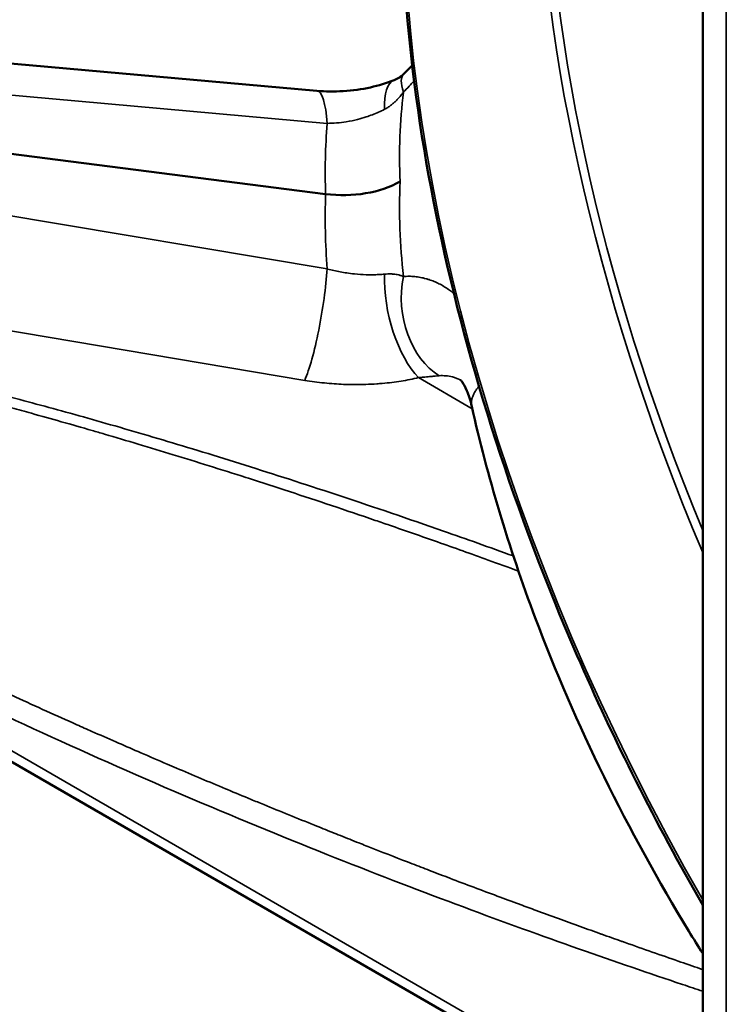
# Model space of a CAD drawing. Header units: millimetres. Extents: x 50 to 3176, y 50 to 2109.
# Tile 462 of 656: x 1718 to 1736, y 431 to 456. Entities that reach past the tile are written whole.
import ezdxf

# ---------------------------------------------------------------- set-up
doc = ezdxf.new("R2010")
doc.units = ezdxf.units.MM
doc.header["$LTSCALE"] = 10
doc.layers.add('Visible (ISO)', color=7, linetype='Continuous', lineweight=50)
doc.layers.add('Visible Narrow (ISO)', color=7, linetype='Continuous', lineweight=35)

msp = doc.modelspace()

# ---------------------------------------------------------------- linework, layer by layer
at = {"layer": 'Visible (ISO)'}
for p, q in [((1735.0363, 532.2399), (1735.0363, 401.6005)), ((1711.1936, 455.1565), (1725.4556, 453.8805)), ((1711.4535, 453.1323), (1725.6716, 451.3163)), ((1735.0363, 427.3123), (1701.7905, 446.5068))]:
    msp.add_line(p, q, dxfattribs=at)
msp.add_ellipse((1726.1054, 452.4445), major_axis=(-2.0009, -0.0015), ratio=0.5774465, start_param=1.3518213, end_param=2.3552253, dxfattribs=at)
for points, knots in [([(1735.0363, 433.6634), (1733.8766, 435.6815), (1732.8292, 437.7635), (1730.3811, 443.3972), (1729.2186, 446.9953), (1727.7505, 453.9757), (1727.4454, 457.3568), (1727.7266, 463.5609), (1728.3129, 466.3829), (1730.3222, 471.1756), (1731.7434, 473.1476), (1733.9953, 474.9883), (1734.504, 475.3442), (1735.0363, 475.6596)], [3.930544, 3.930544, 3.930544, 3.930544, 4.1221862, 4.1221862, 4.442713, 4.442713, 4.7633433, 4.7633433, 5.0840266, 5.0840266, 5.4039111, 5.4039111, 5.4912701, 5.4912701, 5.4912701, 5.4912701]), ([(1727.3699, 454.1422), (1727.4226, 454.163), (1727.4631, 454.1844), (1727.5415, 454.238), (1727.5797, 454.2691), (1727.6203, 454.308)], [0, 0, 0, 0, 0.02677515, 0.02677515, 0.048761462, 0.048761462, 0.048761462, 0.048761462]), ([(1725.4556, 453.8805), (1725.6662, 453.8617), (1725.8902, 453.859), (1726.3381, 453.887), (1726.5675, 453.919), (1726.9918, 454.0116), (1727.1926, 454.0724), (1727.3699, 454.1422)], [0, 0, 0, 0, 0.06646926, 0.06646926, 0.13468623, 0.13468623, 0.20072765, 0.20072765, 0.20072765, 0.20072765]), ([(1729.3017, 446.0423), (1729.2674, 446.1974), (1729.2234, 446.3318), (1729.1385, 446.5315), (1729.0967, 446.6018), (1729.04, 446.6813), (1729.0232, 446.6959), (1729.0232, 446.6959)], [0, 0, 0, 0, 0.06172124, 0.06172124, 0.12055352, 0.12055352, 0.1747431, 0.1747431, 0.1747431, 0.1747431]), ([(1735.0363, 432.4601), (1734.9206, 432.6439), (1734.8062, 432.8284), (1733.1738, 435.5012), (1731.8691, 438.1595), (1730.2189, 442.5488), (1729.6862, 444.3184), (1729.3018, 446.0436)], [4.1359617, 4.1359617, 4.1359617, 4.1359617, 4.2010113, 4.2010113, 5.0755716, 5.0755716, 5.6594332, 5.6594332, 5.6594332, 5.6594332])]:
    msp.add_open_spline(points, degree=3, knots=knots, dxfattribs=at)
msp.add_open_spline([(1727.6197, 454.3074), (1727.6867, 454.3722), (1727.7543, 454.4414), (1727.8213, 454.514)], degree=3, dxfattribs=at)
at = {"layer": 'Visible Narrow (ISO)'}
for p, q in [((1735.6221, 533.0564), (1735.6221, 402.417)), ((1711.442, 454.3486), (1725.7091, 453.0722)), ((1725.7091, 449.4595), (1711.442, 451.8559)), ((1710.9012, 449.0858), (1725.1542, 446.6918)), ((1729.3142, 445.9879), (1727.9791, 446.7588)), ((1702.2288, 446.5239), (1735.0363, 427.5825))]:
    msp.add_line(p, q, dxfattribs=at)
for centre, major_axis, ratio, start_param, end_param in [((1753.4058, 444.1196), (-18.25, 31.6099), 0.5773503, 0.0065708, 1.5642255), ((1756.7292, 446.0383), (-18.25, 31.6099), 0.5773503, 0.2128162, 1.3579801), ((1756.8353, 446.0996), (-18.175, 31.48), 0.5773503, 0.2269903, 1.343806), ((1729.0089, 452.8687), (-1.3892, 1.4388), 0.3067457, 0.0000543, 0.5723358), ((1728.1023, 452.2811), (-0.7321, 1.8612), 0.3416461, 0.0004678, 0.784171), ((1725.2774, 451.8885), (0.1782, 1.992), 0.2045336, 5.3668783, 6.2831853), ((1749.8129, 449.6643), (-21.6833, 6.696), 0.7807892, 0.1447955, 0.2685716), ((1749.9534, 448.6), (-23.3713, 8.524), 0.7765869, 0.214145, 0.3031871), ((1749.8129, 448.735), (-21.4647, 7.3669), 0.8230988, 0.2433509, 0.3671269), ((1749.9534, 447.81), (-23.0694, 9.3104), 0.8168854, 0.2912802, 0.3803223), ((1725.2774, 448.3897), (0.3313, 1.9724), 0.1504147, 3.7012238, 5.3107036), ((1728.1023, 448.4567), (-0.4615, 1.946), 0.4382376, 1.0057235, 2.5180818), ((1729.0089, 448.6237), (-0.2, 1.99), 0.7255538, 1.1683987, 2.6440629)]:
    msp.add_ellipse(centre, major_axis=major_axis, ratio=ratio, start_param=start_param, end_param=end_param, dxfattribs=at)
for points, knots in [([(1727.6021, 453.8474), (1727.6501, 453.8943), (1727.6978, 453.9426), (1727.7453, 453.9923), (1727.7865, 454.0356), (1727.8277, 454.08), (1727.8687, 454.1256)], [0, 0, 0, 0, 0.05, 0.05, 0.05, 0.09348276, 0.09348276, 0.09348276, 0.09348276]), ([(1727.1349, 453.4221), (1727.1623, 453.4358), (1727.1897, 453.4513), (1727.2427, 453.485), (1727.2682, 453.5028), (1727.3154, 453.5387), (1727.3371, 453.5564), (1727.3797, 453.5935), (1727.4006, 453.6129), (1727.4316, 453.6436), (1727.4419, 453.6541), (1727.4823, 453.6967), (1727.5121, 453.7309), (1727.5618, 453.7929), (1727.582, 453.8196), (1727.6021, 453.8474)], [0, 0, 0, 0, 0.17302782, 0.17302782, 0.33333333, 0.33333333, 0.46888967, 0.46888967, 0.60107796, 0.60107796, 0.66666667, 0.66666667, 0.86250335, 0.86250335, 1, 1, 1, 1]), ([(1725.7091, 453.0722), (1725.8636, 453.0737), (1726.0252, 453.0865), (1726.1861, 453.1125), (1726.2803, 453.1277), (1726.3741, 453.1473), (1726.4671, 453.171), (1726.5385, 453.1892), (1726.6095, 453.2099), (1726.6795, 453.2327), (1726.7309, 453.2495), (1726.7818, 453.2675), (1726.832, 453.2867), (1726.8844, 453.3067), (1726.9361, 453.328), (1726.9867, 453.3506), (1727.0372, 453.3732), (1727.0867, 453.3971), (1727.1349, 453.4221)], [0, 0, 0, 0, 0.3276835, 0.3276835, 0.3276835, 0.5193451, 0.5193451, 0.5193451, 0.6666667, 0.6666667, 0.6666667, 0.7745959, 0.7745959, 0.7745959, 0.8872979, 0.8872979, 0.8872979, 1, 1, 1, 1]), ([(1727.1349, 449.3279), (1727.0886, 449.3237), (1727.0411, 449.3202), (1726.9926, 449.3176), (1726.9421, 449.3149), (1726.8906, 449.3132), (1726.8383, 449.3126), (1726.786, 449.312), (1726.733, 449.3125), (1726.6794, 449.3142), (1726.585, 449.3172), (1726.489, 449.3239), (1726.3923, 449.3339), (1726.3266, 449.3408), (1726.2606, 449.3492), (1726.1945, 449.359), (1726.1418, 449.3668), (1726.0891, 449.3755), (1726.0366, 449.3852), (1725.984, 449.3949), (1725.9315, 449.4056), (1725.8795, 449.4173), (1725.8272, 449.429), (1725.7754, 449.4417), (1725.7243, 449.4554), (1725.7193, 449.4567), (1725.7142, 449.4581), (1725.7091, 449.4595)], [0, 0, 0, 0, 0.10828052, 0.10828052, 0.10828052, 0.22080693, 0.22080693, 0.22080693, 0.33333333, 0.33333333, 0.33333333, 0.53189133, 0.53189133, 0.53189133, 0.66666667, 0.66666667, 0.66666667, 0.77383347, 0.77383347, 0.77383347, 0.88123366, 0.88123366, 0.88123366, 0.98928168, 0.98928168, 0.98928168, 1, 1, 1, 1]), ([(1727.6021, 449.2695), (1727.5755, 449.2807), (1727.5486, 449.2904), (1727.4986, 449.3054), (1727.4758, 449.3112), (1727.4331, 449.3199), (1727.4133, 449.3232), (1727.3729, 449.3285), (1727.3522, 449.3305), (1727.319, 449.3328), (1727.3065, 449.3334), (1727.2671, 449.3348), (1727.2404, 449.3348), (1727.1874, 449.3329), (1727.1612, 449.3309), (1727.1349, 449.3279)], [0, 0, 0, 0, 0.18323004, 0.18323004, 0.33333333, 0.33333333, 0.45929582, 0.45929582, 0.58835263, 0.58835263, 0.66666667, 0.66666667, 0.8342398, 0.8342398, 1, 1, 1, 1]), ([(1728.8599, 448.8409), (1728.8314, 448.8655), (1728.8025, 448.8892), (1728.7731, 448.9117), (1728.7564, 448.9245), (1728.7395, 448.9369), (1728.7225, 448.949), (1728.6842, 448.9763), (1728.6452, 449.0018), (1728.6056, 449.0256), (1728.5661, 449.0493), (1728.5261, 449.0713), (1728.4857, 449.0915), (1728.4453, 449.1117), (1728.4045, 449.1301), (1728.3636, 449.1469), (1728.3224, 449.1637), (1728.2811, 449.1788), (1728.2399, 449.1923), (1728.2151, 449.2004), (1728.1903, 449.2078), (1728.1656, 449.2148), (1728.1184, 449.228), (1728.0715, 449.239), (1728.0247, 449.2479), (1727.9786, 449.2566), (1727.9327, 449.2632), (1727.8867, 449.2678), (1727.8395, 449.2724), (1727.7923, 449.275), (1727.7449, 449.2753), (1727.6975, 449.2756), (1727.6499, 449.2737), (1727.6021, 449.2695)], [0.5467255, 0.5467255, 0.5467255, 0.5467255, 0.58069993, 0.58069993, 0.58069993, 0.6, 0.6, 0.6, 0.64349336, 0.64349336, 0.64349336, 0.68683978, 0.68683978, 0.68683978, 0.73020221, 0.73020221, 0.73020221, 0.77380113, 0.77380113, 0.77380113, 0.8, 0.8, 0.8, 0.85, 0.85, 0.85, 0.89913758, 0.89913758, 0.89913758, 0.94956879, 0.94956879, 0.94956879, 1, 1, 1, 1]), ([(1730.3346, 442.3309), (1729.7353, 442.5479), (1728.247, 443.0768), (1726.0402, 443.8272), (1723.7712, 444.5601), (1721.7158, 445.1904), (1719.8515, 445.7323), (1718.1564, 446.1975), (1716.6139, 446.5951), (1715.2105, 446.932), (1713.934, 447.2146), (1712.777, 447.4483), (1711.7283, 447.6386), (1710.7758, 447.7904), (1709.9157, 447.9066), (1709.1407, 447.9906), (1708.4475, 448.0447), (1707.8305, 448.0715), (1707.2821, 448.0731), (1706.8014, 448.0513), (1706.3872, 448.0083), (1706.0387, 447.9476), (1705.7526, 447.8731), (1705.5221, 447.7886), (1705.3355, 447.6952), (1705.1834, 447.5912), (1705.0641, 447.4739), (1704.9731, 447.3403), (1704.9133, 447.1846), (1704.8917, 447.0024), (1704.9171, 446.7914), (1704.997, 446.5518), (1705.1366, 446.2849), (1705.3416, 445.9883), (1705.6163, 445.6616), (1705.9653, 445.304), (1706.3945, 444.9136), (1706.9104, 444.4883), (1707.5218, 444.025), (1708.2382, 443.5209), (1709.0687, 442.9741), (1709.7086, 442.5777), (1710.0502, 442.3722)], [0.0332619, 0.0332619, 0.0332619, 0.0332619, 0.04878049, 0.07317073, 0.09756098, 0.12195122, 0.14634146, 0.17073171, 0.19512195, 0.2195122, 0.24390244, 0.26829268, 0.29268293, 0.31707317, 0.34146341, 0.36585366, 0.3902439, 0.41463415, 0.43902439, 0.46341463, 0.48780488, 0.51219512, 0.53658537, 0.56097561, 0.58536585, 0.6097561, 0.63414634, 0.65853659, 0.68292683, 0.70731707, 0.73170732, 0.75609756, 0.7804878, 0.80487805, 0.82926829, 0.85365854, 0.87804878, 0.90243902, 0.92682927, 0.95121951, 0.97560976, 1, 1, 1, 1]), ([(1705.3835, 447.5537), (1705.3836, 447.5537), (1705.3836, 447.5537), (1705.3843, 447.5543), (1705.3849, 447.5548), (1705.3861, 447.556), (1705.3867, 447.5567), (1705.3879, 447.5581), (1705.3886, 447.5589), (1705.3903, 447.5607), (1705.3913, 447.5618), (1705.3936, 447.564), (1705.3949, 447.5652), (1705.3981, 447.5679), (1705.4, 447.5695), (1705.4038, 447.5721), (1705.4055, 447.5732), (1705.4089, 447.5752), (1705.4106, 447.576), (1705.414, 447.5777), (1705.4157, 447.5785), (1705.419, 447.5801), (1705.4207, 447.5809), (1705.423, 447.5822), (1705.4239, 447.5827), (1705.4273, 447.585), (1705.4298, 447.5869), (1705.4348, 447.5905), (1705.4373, 447.5923), (1705.4423, 447.5958), (1705.4448, 447.5975), (1705.45, 447.6008), (1705.4527, 447.6025), (1705.4582, 447.6057), (1705.461, 447.6073), (1705.4666, 447.6105), (1705.4694, 447.6121), (1705.4766, 447.6165), (1705.4811, 447.6192), (1705.4902, 447.6247), (1705.4948, 447.6274), (1705.5041, 447.6327), (1705.5088, 447.6353), (1705.5167, 447.6396), (1705.5198, 447.6413), (1705.531, 447.6474), (1705.539, 447.6517), (1705.5551, 447.6603), (1705.5632, 447.6645), (1705.5797, 447.6729), (1705.5881, 447.677), (1705.6053, 447.685), (1705.6141, 447.689), (1705.6321, 447.6967), (1705.6412, 447.7005), (1705.6598, 447.7081), (1705.6692, 447.7118), (1705.6822, 447.7169), (1705.6858, 447.7183), (1705.7075, 447.7268), (1705.7258, 447.7337), (1705.7632, 447.7473), (1705.7822, 447.7539), (1705.8212, 447.7667), (1705.8411, 447.7729), (1705.882, 447.7851), (1705.903, 447.7909), (1705.9459, 447.8023), (1705.9678, 447.8078), (1706.0126, 447.8184), (1706.0355, 447.8235), (1706.0664, 447.8303), (1706.0744, 447.832), (1706.1211, 447.8418), (1706.1602, 447.8494), (1706.2407, 447.8637), (1706.282, 447.8703), (1706.3673, 447.8828), (1706.4115, 447.8885), (1706.479, 447.8965), (1706.5022, 447.8991), (1706.6028, 447.9096), (1706.6813, 447.9163), (1706.8376, 447.9267), (1706.9154, 447.9307), (1707.082, 447.9367), (1707.1709, 447.9386), (1707.3452, 447.9399), (1707.4305, 447.9394), (1707.6028, 447.9366), (1707.6897, 447.9342), (1707.8378, 447.9288), (1707.899, 447.9262), (1708.0537, 447.9186), (1708.1473, 447.9131), (1708.3361, 447.9006), (1708.4314, 447.8936), (1708.6243, 447.8779), (1708.722, 447.8692), (1708.8587, 447.8561), (1708.8978, 447.8523), (1709.0473, 447.8373), (1709.1576, 447.8254), (1709.3812, 447.7999), (1709.4945, 447.7862), (1709.7089, 447.7591), (1709.8099, 447.7458), (1710.0372, 447.7148), (1710.1633, 447.6968), (1710.4185, 447.659), (1710.5476, 447.6392), (1710.7438, 447.6081), (1710.8112, 447.5972), (1711.0247, 447.5623), (1711.1707, 447.5376), (1711.4665, 447.486), (1711.6163, 447.4591), (1711.918, 447.4036), (1712.0698, 447.3749), (1712.3767, 447.3155), (1712.5317, 447.2849), (1712.7215, 447.2465), (1712.7565, 447.2394), (1712.97, 447.1959), (1713.1481, 447.1587), (1713.5068, 447.0822), (1713.6874, 447.0429), (1714.053, 446.9619), (1714.238, 446.9201), (1714.5069, 446.8583), (1714.5912, 446.8387), (1714.8767, 446.772), (1715.0775, 446.7243), (1715.3959, 446.6473), (1715.5138, 446.6185), (1715.8308, 446.5404), (1716.0296, 446.4907), (1716.3296, 446.4146), (1716.4312, 446.3887), (1716.7534, 446.3059), (1716.9737, 446.2484), (1717.4213, 446.1301), (1717.6484, 446.0692), (1718.0393, 445.9631), (1718.2032, 445.9182), (1718.6147, 445.8045), (1718.862, 445.7353), (1719.3639, 445.5932), (1719.6184, 445.5203), (1719.9752, 445.4168), (1720.078, 445.3869), (1720.461, 445.2749), (1720.7406, 445.1921), (1721.3102, 445.0215), (1721.6, 444.9337), (1722.1857, 444.7542), (1722.4816, 444.6626), (1723.0828, 444.4743), (1723.3881, 444.3777), (1723.7131, 444.2737), (1723.7335, 444.2672), (1724.0944, 444.1516), (1724.4341, 444.0415), (1725.1219, 443.8162), (1725.47, 443.7009), (1726.1812, 443.4627), (1726.5442, 443.3397), (1727.0245, 443.1753), (1727.1428, 443.1347), (1727.6575, 442.9572), (1728.0529, 442.8192), (1728.8675, 442.5318), (1729.2866, 442.3821), (1729.9571, 442.1397), (1730.2094, 442.0479), (1730.4613, 441.9555)], [0, 0, 0, 0, 0.0000039, 0.0000039, 0.00014582, 0.00014582, 0.00030866, 0.00030866, 0.00051559, 0.00051559, 0.00078525, 0.00078525, 0.00107385, 0.00107385, 0.00143173, 0.00143173, 0.00170014, 0.00170014, 0.00192866, 0.00192866, 0.00215164, 0.00215164, 0.00237352, 0.00237352, 0.00250537, 0.00250537, 0.00296878, 0.00296878, 0.00341515, 0.00341515, 0.0038511, 0.0038511, 0.00428423, 0.00428423, 0.00472158, 0.00472158, 0.00515893, 0.00515893, 0.00588762, 0.00588762, 0.00661142, 0.00661142, 0.00733302, 0.00733302, 0.0078125, 0.0078125, 0.0090281, 0.0090281, 0.01024103, 0.01024103, 0.01145618, 0.01145618, 0.01268064, 0.01268064, 0.013912, 0.013912, 0.01515335, 0.01515335, 0.015625, 0.015625, 0.01800918, 0.01800918, 0.02041025, 0.02041025, 0.02283496, 0.02283496, 0.02530614, 0.02530614, 0.02780904, 0.02780904, 0.03036343, 0.03036343, 0.03125, 0.03125, 0.03552604, 0.03552604, 0.0399164, 0.0399164, 0.04450096, 0.04450096, 0.046875, 0.046875, 0.0547916, 0.0547916, 0.0625, 0.0625, 0.07120093, 0.07120093, 0.07947987, 0.07947987, 0.08786324, 0.08786324, 0.09375, 0.09375, 0.10273142, 0.10273142, 0.11187094, 0.11187094, 0.12124656, 0.12124656, 0.125, 0.125, 0.1355983, 0.1355983, 0.14650273, 0.14650273, 0.15625, 0.15625, 0.16844252, 0.16844252, 0.18095287, 0.18095287, 0.1875, 0.1875, 0.20171463, 0.20171463, 0.21636036, 0.21636036, 0.23126494, 0.23126494, 0.24653851, 0.24653851, 0.25, 0.25, 0.26762432, 0.26762432, 0.28558414, 0.28558414, 0.30405361, 0.30405361, 0.3125, 0.3125, 0.33267989, 0.33267989, 0.34457177, 0.34457177, 0.36468966, 0.36468966, 0.375, 0.375, 0.39743497, 0.39743497, 0.42067261, 0.42067261, 0.4375, 0.4375, 0.46298299, 0.46298299, 0.48932969, 0.48932969, 0.5, 0.5, 0.52912494, 0.52912494, 0.55945775, 0.55945775, 0.59057131, 0.59057131, 0.62283765, 0.62283765, 0.625, 0.625, 0.66107974, 0.66107974, 0.6982615, 0.6982615, 0.73725369, 0.73725369, 0.75, 0.75, 0.79279858, 0.79279858, 0.83844949, 0.83844949, 0.86609425, 0.86609425, 0.86609425, 0.86609425]), ([(1725.1542, 446.6918), (1725.2348, 446.6782), (1725.3154, 446.666), (1725.4773, 446.6442), (1725.5587, 446.6345), (1725.7225, 446.6177), (1725.8048, 446.6107), (1725.9646, 446.5995), (1726.042, 446.5953), (1726.2115, 446.5887), (1726.3036, 446.5868), (1726.4876, 446.5861), (1726.5794, 446.5875), (1726.7619, 446.5934), (1726.8525, 446.598), (1726.9883, 446.6074), (1727.034, 446.611), (1727.1589, 446.6221), (1727.2374, 446.6304), (1727.3924, 446.6497), (1727.4689, 446.6606), (1727.6193, 446.6848), (1727.6931, 446.698), (1727.8378, 446.7267), (1727.9087, 446.7421), (1727.9791, 446.7588)], [0, 0, 0, 0, 0.0834057, 0.0834057, 0.1678451, 0.1678451, 0.2532467, 0.2532467, 0.3333333, 0.3333333, 0.4282528, 0.4282528, 0.5232406, 0.5232406, 0.618056, 0.618056, 0.6666667, 0.6666667, 0.7515065, 0.7515065, 0.8359357, 0.8359357, 0.9189173, 0.9189173, 1, 1, 1, 1]), ([(1727.9791, 446.7588), (1728.0201, 446.7624), (1728.0597, 446.766), (1728.1251, 446.772), (1728.1516, 446.7745), (1728.2029, 446.7794), (1728.2276, 446.7818), (1728.2764, 446.7865), (1728.3005, 446.7888), (1728.3329, 446.7918), (1728.342, 446.7927), (1728.3801, 446.7961), (1728.4078, 446.7985), (1728.4555, 446.8025), (1728.4761, 446.8042), (1728.4956, 446.8058)], [0, 0, 0, 0, 0.1948791, 0.1948791, 0.3333333, 0.3333333, 0.469579, 0.469579, 0.6103092, 0.6103092, 0.6666667, 0.6666667, 0.8494028, 0.8494028, 1, 1, 1, 1]), ([(1728.4956, 446.8058), (1728.6053, 446.8144), (1728.7888, 446.7975), (1728.9623, 446.7281), (1729.0306, 446.6914)], [0, 0, 0, 0, 0.2, 0.3368096, 0.3368096, 0.3368096, 0.3368096]), ([(1729.3014, 446.0436), (1729.2992, 446.0538), (1729.2974, 446.0642), (1729.2931, 446.0964), (1729.292, 446.1185), (1729.2935, 446.1658), (1729.2966, 446.191), (1729.3071, 446.2422), (1729.3147, 446.268), (1729.3341, 446.3201), (1729.346, 446.3463), (1729.3741, 446.3989), (1729.3903, 446.4253), (1729.4253, 446.476), (1729.4438, 446.5002), (1729.4694, 446.531), (1729.4752, 446.5377), (1729.4811, 446.5444)], [0.43245938, 0.43245938, 0.43245938, 0.43245938, 0.45431724, 0.45431724, 0.49977177, 0.49977177, 0.5500922, 0.5500922, 0.60060595, 0.60060595, 0.65126643, 0.65126643, 0.70239379, 0.70239379, 0.74988277, 0.74988277, 0.76327633, 0.76327633, 0.76327633, 0.76327633]), ([(1710.4511, 442.6172), (1710.6876, 442.4823), (1710.9268, 442.3482), (1711.1669, 442.2157), (1711.3921, 442.0914), (1711.618, 441.9684), (1711.8432, 441.8473), (1711.8633, 441.8365), (1711.8835, 441.8257), (1711.9036, 441.8149), (1712.0323, 441.7458), (1712.1607, 441.6773), (1712.2885, 441.6096), (1712.4081, 441.5463), (1712.5272, 441.4835), (1712.6464, 441.4212), (1712.7702, 441.3563), (1712.8941, 441.2919), (1713.0187, 441.2275), (1713.1456, 441.162), (1713.2731, 441.0965), (1713.402, 441.0307), (1713.467, 440.9975), (1713.5323, 440.9643), (1713.5981, 440.9309), (1713.6658, 440.8966), (1713.734, 440.8621), (1713.8028, 440.8274), (1713.9176, 440.7696), (1714.034, 440.7113), (1714.1525, 440.6522), (1714.2757, 440.5908), (1714.401, 440.5287), (1714.5276, 440.4661), (1714.656, 440.4027), (1714.7857, 440.3389), (1714.9157, 440.2752), (1715.0503, 440.2093), (1715.1854, 440.1435), (1715.3198, 440.0783), (1715.4087, 440.0351), (1715.4974, 439.9921), (1715.5855, 439.9496), (1715.6343, 439.9261), (1715.683, 439.9026), (1715.7313, 439.8794), (1715.8745, 439.8105), (1716.0155, 439.7429), (1716.1529, 439.6773), (1716.1605, 439.6737), (1716.168, 439.6701), (1716.1756, 439.6665), (1716.3007, 439.6068), (1716.423, 439.5488), (1716.543, 439.4921), (1716.67, 439.4322), (1716.7945, 439.3736), (1716.9175, 439.3161), (1717.0439, 439.2569), (1717.1687, 439.1988), (1717.293, 439.1412), (1717.4213, 439.0817), (1717.549, 439.0227), (1717.6774, 438.9637), (1717.7552, 438.9278), (1717.8334, 438.892), (1717.912, 438.856), (1717.9332, 438.8463), (1717.9544, 438.8366), (1717.9756, 438.8269), (1718.225, 438.7128), (1718.4799, 438.5969), (1718.7414, 438.4788), (1718.9862, 438.3683), (1719.2367, 438.2559), (1719.4939, 438.1414), (1719.617, 438.0866), (1719.7415, 438.0313), (1719.8677, 437.9756), (1720.0631, 437.8892), (1720.2622, 437.8017), (1720.464, 437.7136), (1720.4861, 437.7039), (1720.5083, 437.6942), (1720.5306, 437.6845), (1720.7141, 437.6043), (1720.8996, 437.5237), (1721.0862, 437.4431), (1721.3013, 437.35), (1721.5178, 437.2569), (1721.7341, 437.1643), (1721.8113, 437.1313), (1721.8885, 437.0983), (1721.9656, 437.0654), (1722.1674, 436.9793), (1722.3687, 436.8939), (1722.5709, 436.8086), (1722.7756, 436.7222), (1722.9812, 436.6359), (1723.1893, 436.5491), (1723.2043, 436.5428), (1723.2193, 436.5366), (1723.2343, 436.5303), (1723.4269, 436.45), (1723.6218, 436.3692), (1723.8201, 436.2874), (1723.9243, 436.2445), (1724.0294, 436.2012), (1724.1357, 436.1577), (1724.3395, 436.0741), (1724.5475, 435.9893), (1724.7579, 435.9038), (1724.9687, 435.8182), (1725.182, 435.7321), (1725.3961, 435.646), (1725.5406, 435.5879), (1725.6855, 435.5299), (1725.8301, 435.4722), (1725.9, 435.4442), (1725.9699, 435.4164), (1726.0396, 435.3886), (1726.1932, 435.3275), (1726.3462, 435.2668), (1726.4981, 435.2068), (1726.6155, 435.1604), (1726.7322, 435.1144), (1726.8482, 435.0688), (1727.1786, 434.939), (1727.5033, 434.8124), (1727.822, 434.6892), (1727.9667, 434.6332), (1728.1102, 434.5779), (1728.2524, 434.5233), (1728.4232, 434.4577), (1728.5923, 434.3931), (1728.7594, 434.3294), (1728.9589, 434.2534), (1729.1556, 434.1788), (1729.3515, 434.105), (1729.5461, 434.0316), (1729.7398, 433.959), (1729.9344, 433.8864), (1730.116, 433.8187), (1730.2983, 433.751), (1730.4828, 433.6829), (1730.4897, 433.6803), (1730.4966, 433.6778), (1730.5036, 433.6752), (1730.6333, 433.6273), (1730.7642, 433.5792), (1730.8966, 433.5306), (1731.0799, 433.4635), (1731.2663, 433.3954), (1731.4536, 433.3273), (1731.6327, 433.2622), (1731.8126, 433.197), (1731.9915, 433.1325), (1732.1687, 433.0686), (1732.3448, 433.0054), (1732.5181, 432.9434), (1732.522, 432.942), (1732.5258, 432.9406), (1732.5296, 432.9393), (1732.6986, 432.8788), (1732.8649, 432.8196), (1733.0268, 432.7621), (1733.0537, 432.7526), (1733.0804, 432.7431), (1733.1071, 432.7336), (1733.3405, 432.6509), (1733.564, 432.5723), (1733.7788, 432.4972), (1734.0028, 432.4188), (1734.2174, 432.3443), (1734.4238, 432.273), (1734.6088, 432.2091), (1734.7872, 432.1478), (1734.96, 432.0887), (1734.9855, 432.08), (1735.011, 432.0713), (1735.0363, 432.0626)], [0, 0, 0, 0, 0.00250555, 0.00250555, 0.00250555, 0.004855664, 0.004855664, 0.004855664, 0.00506584, 0.00506584, 0.00506584, 0.006410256, 0.006410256, 0.006410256, 0.007667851, 0.007667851, 0.007667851, 0.008974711, 0.008974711, 0.008974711, 0.010305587, 0.010305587, 0.010305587, 0.010976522, 0.010976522, 0.010976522, 0.011667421, 0.011667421, 0.011667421, 0.012820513, 0.012820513, 0.012820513, 0.014019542, 0.014019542, 0.014019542, 0.015235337, 0.015235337, 0.015235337, 0.016493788, 0.016493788, 0.016493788, 0.017327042, 0.017327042, 0.017327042, 0.017788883, 0.017788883, 0.017788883, 0.019155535, 0.019155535, 0.019155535, 0.019230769, 0.019230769, 0.019230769, 0.020479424, 0.020479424, 0.020479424, 0.021800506, 0.021800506, 0.021800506, 0.02315842, 0.02315842, 0.02315842, 0.024560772, 0.024560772, 0.024560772, 0.025411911, 0.025411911, 0.025411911, 0.025641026, 0.025641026, 0.025641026, 0.028329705, 0.028329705, 0.028329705, 0.030846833, 0.030846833, 0.030846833, 0.032051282, 0.032051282, 0.032051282, 0.033916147, 0.033916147, 0.033916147, 0.034121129, 0.034121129, 0.034121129, 0.035813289, 0.035813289, 0.035813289, 0.037764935, 0.037764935, 0.037764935, 0.038461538, 0.038461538, 0.038461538, 0.040285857, 0.040285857, 0.040285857, 0.042133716, 0.042133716, 0.042133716, 0.042266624, 0.042266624, 0.042266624, 0.043974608, 0.043974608, 0.043974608, 0.044871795, 0.044871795, 0.044871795, 0.04659282, 0.04659282, 0.04659282, 0.048317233, 0.048317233, 0.048317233, 0.049481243, 0.049481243, 0.049481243, 0.05004377, 0.05004377, 0.05004377, 0.051282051, 0.051282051, 0.051282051, 0.052239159, 0.052239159, 0.052239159, 0.054965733, 0.054965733, 0.054965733, 0.056204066, 0.056204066, 0.056204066, 0.057692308, 0.057692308, 0.057692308, 0.059468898, 0.059468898, 0.059468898, 0.061234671, 0.061234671, 0.061234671, 0.062882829, 0.062882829, 0.062882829, 0.062944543, 0.062944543, 0.062944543, 0.064102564, 0.064102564, 0.064102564, 0.065705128, 0.065705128, 0.065705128, 0.067237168, 0.067237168, 0.067237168, 0.068753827, 0.068753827, 0.068753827, 0.068787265, 0.068787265, 0.068787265, 0.070266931, 0.070266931, 0.070266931, 0.070512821, 0.070512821, 0.070512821, 0.072665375, 0.072665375, 0.072665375, 0.074910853, 0.074910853, 0.074910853, 0.076923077, 0.076923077, 0.076923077, 0.077220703, 0.077220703, 0.077220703, 0.077220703]), ([(1710.0502, 442.3722), (1710.7605, 441.9451), (1712.3413, 441.0447), (1715.1599, 439.5814), (1718.5707, 437.9494), (1722.4105, 436.2564), (1725.9772, 434.7981), (1729.1433, 433.5857), (1732.0007, 432.5532), (1733.8947, 431.9047), (1734.8707, 431.5804), (1735.0363, 431.5256)], [0, 0, 0, 0, 0.01851852, 0.03703704, 0.05555556, 0.07407407, 0.09259259, 0.11111111, 0.12962963, 0.14814815, 0.15197797, 0.15197797, 0.15197797, 0.15197797])]:
    msp.add_open_spline(points, degree=3, knots=knots, dxfattribs=at)

doc.saveas('drawing.dxf')
